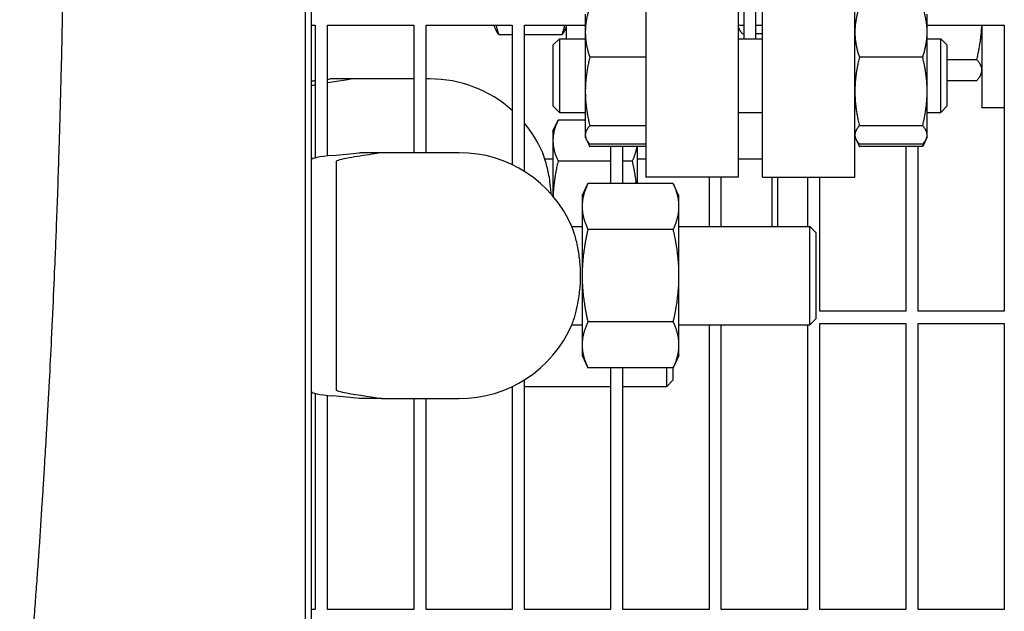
# Model space of a CAD drawing. Header units: inches. Extents: x 24 to 1128, y -69 to 748.
# Tile 642 of 656: x 743.04 to 753.05, y 610.51 to 616.52. Entities that reach past the tile are written whole.
import ezdxf

# ---------------------------------------------------------------- set-up
doc = ezdxf.new("R2010")
doc.units = ezdxf.units.IN
doc.header["$LTSCALE"] = 32
doc.header["$MEASUREMENT"] = 0
doc.layers.add('Visible (ANSI)', color=7, linetype='Continuous', lineweight=30)

msp = doc.modelspace()

# ---------------------------------------------------------------- linework, layer by layer
at = {"layer": 'Visible (ANSI)'}
for p, q in [((745.94651, 628.66844), (745.94651, 608.66853)), ((746.00901, 608.73103), (746.00901, 628.60594)), ((749.40563, 622.41853), (749.40563, 614.91853)), ((750.34563, 622.41853), (750.34563, 614.91853)), ((750.59013, 614.91853), (750.59013, 622.41853)), ((751.53013, 614.91853), (751.53013, 622.41853)), ((750.40513, 616.32732), (750.40513, 617.16844)), ((750.52513, 616.32732), (750.52513, 617.16844)), ((748.79113, 616.57732), (748.79113, 616.39427)), ((752.26413, 616.39427), (752.26413, 616.57732)), ((746.00901, 616.46353), (746.04813, 616.46353)), ((746.04813, 616.46353), (746.04813, 615.11616)), ((746.17313, 615.13528), (746.17313, 616.46353)), ((746.17313, 616.46353), (747.04813, 616.46353)), ((747.04813, 616.46353), (747.04813, 615.16853)), ((747.17313, 615.16853), (747.17313, 616.46353)), ((747.17313, 616.46353), (748.04813, 616.46353)), ((747.86663, 616.46353), (747.86663, 616.45254)), ((747.86663, 616.45254), (747.88307, 616.41728)), ((748.04813, 616.46353), (748.04813, 615.04629)), ((748.17313, 614.97751), (748.17313, 616.46353)), ((748.17313, 616.46353), (748.79113, 616.46353)), ((748.59563, 616.44182), (748.58419, 616.41728)), ((748.59563, 616.46353), (748.59563, 616.32732)), ((750.34563, 616.46353), (750.40513, 616.46353)), ((750.34563, 616.44182), (750.35137, 616.42952)), ((750.52513, 616.46353), (750.59013, 616.46353)), ((752.26413, 616.46353), (753.04813, 616.46353)), ((752.82063, 616.46353), (752.82063, 615.62817)), ((753.04813, 616.46353), (753.04813, 613.55728)), ((747.91172, 616.36958), (748.04813, 616.36958)), ((748.17313, 616.36958), (748.55555, 616.36958)), ((748.46513, 616.26482), (748.52763, 616.32732)), ((748.52763, 616.32732), (748.52763, 615.57732)), ((748.52763, 616.32732), (748.79113, 616.32732)), ((748.79113, 616.39427), (748.79113, 615.79056)), ((750.34563, 616.32732), (750.59013, 616.32732)), ((750.38572, 616.37942), (750.40513, 616.37942)), ((750.52513, 616.37942), (750.59013, 616.37942)), ((752.26413, 615.79056), (752.26413, 616.39427)), ((752.26413, 616.32732), (752.40263, 616.32732)), ((752.40263, 615.57732), (752.40263, 616.32732)), ((752.46513, 616.26482), (752.40263, 616.32732)), ((748.46513, 615.63982), (748.46513, 616.26482)), ((752.46513, 616.26482), (752.46513, 615.63982)), ((749.40563, 616.13911), (748.83622, 616.13911)), ((752.21905, 616.13911), (751.57522, 616.13911)), ((752.46513, 616.11571), (752.76877, 616.11571)), ((752.82063, 615.98377), (752.80881, 615.95841)), ((746.42547, 615.91853), (746.19915, 615.91853)), ((746.9624, 615.91853), (746.42547, 615.91853)), ((747.04813, 615.91853), (746.9624, 615.91853)), ((747.2124, 615.91853), (747.17313, 615.91853)), ((752.46513, 615.90083), (752.76877, 615.90083)), ((748.79113, 615.79056), (748.79113, 615.34862)), ((752.26413, 615.34862), (752.26413, 615.79056)), ((748.46513, 615.63982), (748.52763, 615.57732)), ((752.46513, 615.63982), (752.40263, 615.57732)), ((752.82063, 615.62405), (752.82063, 615.62817)), ((753.04813, 615.62405), (752.82063, 615.62405)), ((748.52763, 615.57732), (748.79113, 615.57732)), ((750.34563, 615.57732), (750.59013, 615.57732)), ((752.26413, 615.57732), (752.40263, 615.57732)), ((748.4624, 615.38753), (748.51413, 615.49846)), ((748.79113, 615.49876), (748.51427, 615.49876)), ((749.40563, 615.44201), (748.83622, 615.44201)), ((752.21905, 615.44201), (751.57522, 615.44201)), ((748.4624, 615.38753), (748.4624, 615.29097)), ((748.79113, 615.34862), (748.79113, 615.32732)), ((748.79113, 615.32732), (748.80141, 615.30528)), ((751.53013, 615.32732), (751.54041, 615.30528)), ((752.26413, 615.32732), (752.25385, 615.30528)), ((752.26413, 615.32732), (752.26413, 615.34862)), ((748.4624, 615.29097), (748.4624, 614.72694)), ((748.80141, 615.30528), (748.83622, 615.23064)), ((749.40563, 615.25523), (748.83622, 615.25523)), ((749.40563, 615.23064), (748.83622, 615.23064)), ((749.04813, 615.23064), (749.04813, 614.85672)), ((749.17313, 614.85672), (749.17313, 615.23064)), ((749.3214, 614.85672), (749.3214, 615.23064)), ((751.54041, 615.30528), (751.57522, 615.23064)), ((752.21905, 615.25523), (751.57522, 615.25523)), ((752.21905, 615.23064), (751.57522, 615.23064)), ((752.04813, 615.23064), (752.04813, 613.55728)), ((752.17313, 613.55728), (752.17313, 615.23064)), ((752.25385, 615.30528), (752.21905, 615.23064)), ((746.72207, 615.16853), (746.49575, 615.16853)), ((747.25901, 615.16853), (746.72207, 615.16853)), ((747.50901, 615.16853), (747.25901, 615.16853)), ((746.25901, 615.07148), (746.25901, 614.73152)), ((748.37958, 615.10603), (748.4624, 615.10603)), ((749.04813, 615.08319), (748.51427, 615.08319)), ((749.26954, 615.08319), (749.17313, 615.08319)), ((749.3214, 615.10603), (749.40563, 615.10603)), ((750.34563, 615.10603), (750.59013, 615.10603)), ((748.75901, 614.73103), (748.81762, 614.85672)), ((749.6844, 614.85672), (748.81762, 614.85672)), ((750.34563, 614.91853), (749.40563, 614.91853)), ((749.74301, 614.73103), (749.6844, 614.85672)), ((750.04813, 614.91853), (750.04813, 614.41853)), ((750.17313, 614.41853), (750.17313, 614.91853)), ((750.59013, 614.91853), (751.53013, 614.91853)), ((750.6881, 614.41853), (750.6881, 614.91853)), ((750.74365, 614.91853), (750.74365, 614.41853)), ((751.04813, 614.91853), (751.04813, 614.41853)), ((751.17313, 613.55728), (751.17313, 614.91853)), ((746.25901, 614.73152), (746.25901, 613.10554)), ((748.75901, 614.73103), (748.75901, 614.62218)), ((749.74301, 614.62218), (749.74301, 614.73103)), ((748.75901, 614.62218), (748.75901, 613.91853)), ((749.74301, 613.91853), (749.74301, 614.62218)), ((748.65465, 614.41853), (748.75901, 614.41853)), ((749.6844, 614.38763), (748.81762, 614.38763)), ((749.74301, 614.41853), (751.07151, 614.41853)), ((751.07151, 613.41853), (751.07151, 614.41853)), ((751.13401, 614.35603), (751.07151, 614.41853)), ((751.13401, 614.35603), (751.13401, 613.48103)), ((748.75901, 613.91853), (748.75901, 613.21488)), ((749.74301, 613.21488), (749.74301, 613.91853)), ((752.04813, 613.55728), (751.17313, 613.55728)), ((753.04813, 613.55728), (752.17313, 613.55728)), ((748.65465, 613.41853), (748.75901, 613.41853)), ((749.6844, 613.44943), (748.81762, 613.44943)), ((749.74301, 613.41853), (751.07151, 613.41853)), ((750.04813, 613.41853), (750.04813, 610.52603)), ((750.17313, 610.52603), (750.17313, 613.41853)), ((751.04813, 613.41853), (751.04813, 610.52603)), ((751.13401, 613.48103), (751.07151, 613.41853)), ((751.17313, 610.52603), (751.17313, 613.43228)), ((751.17313, 613.43228), (752.04813, 613.43228)), ((752.04813, 613.43228), (752.04813, 610.52603)), ((752.17313, 610.52603), (752.17313, 613.43228)), ((752.17313, 613.43228), (753.04813, 613.43228)), ((753.04813, 613.43228), (753.04813, 610.52603)), ((748.75901, 613.21488), (748.75901, 613.10603)), ((749.74301, 613.10603), (749.74301, 613.21488)), ((746.25901, 613.10554), (746.25901, 612.76558)), ((748.75901, 613.10603), (748.81762, 612.98034)), ((749.74301, 613.10603), (749.6844, 612.98034)), ((749.6844, 612.98034), (748.81762, 612.98034)), ((749.04813, 612.98034), (749.04813, 610.52603)), ((749.17313, 610.52603), (749.17313, 612.98034)), ((749.61937, 612.79353), (749.61937, 612.98034)), ((749.68187, 612.98034), (749.68187, 612.85603)), ((748.17313, 610.52603), (748.17313, 612.85955)), ((749.68187, 612.85603), (749.61937, 612.79353)), ((746.04813, 612.7209), (746.04813, 610.52603)), ((748.04813, 612.79077), (748.04813, 610.52603)), ((748.17313, 612.79353), (749.04813, 612.79353)), ((749.17313, 612.79353), (749.61937, 612.79353)), ((746.17313, 610.52603), (746.17313, 612.70178)), ((746.72207, 612.66853), (746.49575, 612.66853)), ((746.72207, 612.66853), (747.25901, 612.66853)), ((747.04813, 612.66853), (747.04813, 610.52603)), ((747.17313, 610.52603), (747.17313, 612.66853)), ((747.25901, 612.66853), (747.50901, 612.66853)), ((746.04813, 610.52603), (746.00901, 610.52603)), ((747.04813, 610.52603), (746.17313, 610.52603)), ((748.04813, 610.52603), (747.17313, 610.52603)), ((749.04813, 610.52603), (748.17313, 610.52603)), ((750.04813, 610.52603), (749.17313, 610.52603)), ((751.04813, 610.52603), (750.17313, 610.52603)), ((752.04813, 610.52603), (751.17313, 610.52603)), ((753.04813, 610.52603), (752.17313, 610.52603))]:
    msp.add_line(p, q, dxfattribs=at)
for centre, start, end in [((747.2124, 614.66853), 48.042221, 90), ((747.2124, 614.66853), 23.578178, 39.773204), ((747.50901, 613.91853), 23.578178, 90), ((747.50901, 613.91853), 270, 336.421822)]:
    msp.add_arc(centre, 1.25, start, end, dxfattribs=at)
for centre, major_axis, start_param, end_param in [((737.3124, 616.09843), (9.65, 0), 5.83492487, 5.84437284), ((737.3124, 616.09843), (9.65, 0), 5.87592692, 5.88278829), ((748.00901, 615.09733), (2, 0), 2.67410629, 3.14159265), ((737.60901, 615.34843), (-9.65, 0), 2.67410629, 2.74119564), ((748.00901, 612.73973), (-2, 0), 0, 0.46748636), ((737.60901, 612.48863), (9.65, 0), 0.40039701, 0.46748636)]:
    msp.add_ellipse(centre, major_axis=major_axis, ratio=0.04782887, start_param=start_param, end_param=end_param, dxfattribs=at)
for points, knots in [([(743.04457, 608.66853), (743.04457, 608.66853), (743.04457, 608.66853), (743.04457, 608.66853), (743.04458, 608.6686), (743.04564, 608.68014), (743.0477, 608.70259), (743.04836, 608.7097), (743.04911, 608.71794), (743.04997, 608.72729), (743.05001, 608.72777), (743.05005, 608.72825), (743.0501, 608.72873), (743.05195, 608.749), (743.05427, 608.77439), (743.05703, 608.80477), (743.05826, 608.81831), (743.05958, 608.83287), (743.06098, 608.8484), (743.0611, 608.84967), (743.06121, 608.85094), (743.06133, 608.85222), (743.06277, 608.86819), (743.0643, 608.88516), (743.06591, 608.90311), (743.06606, 608.90475), (743.06621, 608.9064), (743.06636, 608.90806), (743.06818, 608.92831), (743.0701, 608.94979), (743.07212, 608.97245), (743.07386, 608.99191), (743.07567, 609.01231), (743.07756, 609.03363), (743.07779, 609.03618), (743.07802, 609.03875), (743.07824, 609.04133), (743.08017, 609.06313), (743.08218, 609.08586), (743.08426, 609.10948), (743.08452, 609.11251), (743.08479, 609.11555), (743.08506, 609.11861), (743.08742, 609.14554), (743.08988, 609.1736), (743.09241, 609.20269), (743.09464, 609.22829), (743.09693, 609.25479), (743.09929, 609.28214), (743.09963, 609.28607), (743.09997, 609.29002), (743.10031, 609.29398), (743.10267, 609.32134), (743.10509, 609.34954), (743.10757, 609.37854), (743.10794, 609.38296), (743.10832, 609.38741), (743.1087, 609.39187), (743.11149, 609.42454), (743.11434, 609.4582), (743.11726, 609.49279), (743.11994, 609.52467), (743.12269, 609.55739), (743.12548, 609.59092), (743.12594, 609.59644), (743.1264, 609.60198), (743.12686, 609.60755), (743.12956, 609.63995), (743.1323, 609.6731), (743.13509, 609.70697), (743.13558, 609.71299), (743.13608, 609.71903), (743.13658, 609.72509), (743.13846, 609.74805), (743.14036, 609.77133), (743.14229, 609.79492), (743.14346, 609.80931), (743.14464, 609.82382), (743.14582, 609.83844), (743.14899, 609.87751), (743.1522, 609.91744), (743.15545, 609.9582), (743.15601, 609.96512), (743.15656, 609.97206), (743.15711, 609.97902), (743.16009, 610.01637), (743.1631, 610.05436), (743.16613, 610.09297), (743.16671, 610.10034), (743.16729, 610.10773), (743.16787, 610.11515), (743.17092, 610.15402), (743.17399, 610.1935), (743.17709, 610.23359), (743.1808, 610.28154), (743.18455, 610.33047), (743.18833, 610.38031), (743.18895, 610.38855), (743.18958, 610.39681), (743.19021, 610.4051), (743.19338, 610.44704), (743.19657, 610.4896), (743.19978, 610.53272), (743.20043, 610.54135), (743.20107, 610.55), (743.20171, 610.55867), (743.20454, 610.59671), (743.20737, 610.63517), (743.21021, 610.67401), (743.21575, 610.74971), (743.22133, 610.82716), (743.22694, 610.90618), (743.2276, 610.91553), (743.22826, 610.9249), (743.22893, 610.93429), (743.23348, 610.99877), (743.23806, 611.06427), (743.24263, 611.13067), (743.24319, 611.13879), (743.24375, 611.14692), (743.2443, 611.15507), (743.24441, 611.15664), (743.24452, 611.1582), (743.24463, 611.15977), (743.25452, 611.30409), (743.26445, 611.45305), (743.27429, 611.60594), (743.27494, 611.61608), (743.2756, 611.62624), (743.27625, 611.63642), (743.277, 611.64806), (743.27774, 611.65971), (743.27849, 611.67139), (743.28238, 611.73235), (743.28625, 611.79394), (743.29011, 611.85613), (743.29075, 611.86639), (743.29139, 611.87666), (743.29202, 611.88696), (743.29306, 611.90372), (743.29409, 611.92052), (743.29512, 611.93737), (743.3008, 612.02994), (743.30644, 612.12378), (743.31201, 612.21877), (743.31279, 612.23209), (743.31357, 612.24544), (743.31435, 612.25881), (743.3167, 612.29896), (743.31903, 612.33933), (743.32135, 612.37991), (743.32194, 612.39021), (743.32253, 612.40052), (743.32312, 612.41084), (743.32766, 612.49073), (743.33216, 612.57138), (743.33661, 612.65273), (743.33717, 612.66299), (743.33773, 612.67326), (743.33829, 612.68354), (743.34027, 612.71992), (743.34224, 612.75644), (743.3442, 612.7931), (743.35167, 612.93302), (743.35898, 613.07514), (743.3661, 613.219), (743.36659, 613.22892), (743.36708, 613.23885), (743.36757, 613.24879), (743.36989, 613.29599), (743.37219, 613.34338), (743.37446, 613.39093), (743.37638, 613.43107), (743.37829, 613.47135), (743.38018, 613.51177), (743.38063, 613.5214), (743.38108, 613.53104), (743.38153, 613.54068), (743.38871, 613.69506), (743.39565, 613.85137), (743.4023, 614.00914), (743.40363, 614.0406), (743.40495, 614.07214), (743.40625, 614.10374), (743.40662, 614.11269), (743.40699, 614.12164), (743.40736, 614.1306), (743.41106, 614.22056), (743.41466, 614.31106), (743.41818, 614.402), (743.41851, 614.41054), (743.41883, 614.41907), (743.41916, 614.42761), (743.42193, 614.49969), (743.42463, 614.57205), (743.42727, 614.64463), (743.4317, 614.76617), (743.43595, 614.88855), (743.44002, 615.01163), (743.44027, 615.01924), (743.44052, 615.02684), (743.44077, 615.03445), (743.4436, 615.12077), (743.44635, 615.20741), (743.449, 615.29432), (743.44928, 615.30371), (743.44957, 615.31311), (743.44985, 615.32251), (743.45006, 615.32955), (743.45028, 615.3366), (743.45049, 615.34365), (743.45145, 615.37554), (743.45239, 615.40747), (743.45332, 615.43944), (743.4583, 615.61005), (743.46291, 615.78181), (743.46714, 615.95439), (743.46714, 615.95463), (743.46715, 615.95486), (743.46715, 615.9551), (743.46729, 615.96072), (743.46743, 615.96635), (743.46757, 615.97197), (743.47001, 616.07261), (743.47233, 616.17358), (743.47452, 616.27482), (743.47463, 616.28003), (743.47474, 616.28524), (743.47486, 616.29045), (743.47724, 616.40169), (743.47947, 616.51324), (743.48153, 616.625), (743.48335, 616.72403), (743.48505, 616.82334), (743.48661, 616.92284), (743.48667, 616.92669), (743.48673, 616.93055), (743.48679, 616.9344), (743.48843, 617.03935), (743.48993, 617.14449), (743.49127, 617.24972), (743.49131, 617.25288), (743.49135, 617.25605), (743.49139, 617.25921), (743.49158, 617.27353), (743.49175, 617.28785), (743.49193, 617.30218), (743.49442, 617.50464), (743.49637, 617.7078), (743.49776, 617.91136), (743.49777, 617.91307), (743.49778, 617.91478), (743.49779, 617.91649), (743.49794, 617.93905), (743.49809, 617.96161), (743.49823, 617.98418), (743.49877, 618.0711), (743.4992, 618.15814), (743.49953, 618.24525), (743.49954, 618.24627), (743.49954, 618.24729), (743.49954, 618.24831), (743.50007, 618.388), (743.50034, 618.52785), (743.50034, 618.66767), (743.50034, 618.66796), (743.50034, 618.66824), (743.50034, 618.66853)], [0.713930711, 0.713930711, 0.713930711, 0.713930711, 0.713969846, 0.713969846, 0.713969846, 0.725801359, 0.725801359, 0.725801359, 0.729553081, 0.729553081, 0.729553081, 0.729743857, 0.729743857, 0.729743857, 0.737777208, 0.737777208, 0.737777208, 0.741356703, 0.741356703, 0.741356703, 0.741648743, 0.741648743, 0.741648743, 0.745295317, 0.745295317, 0.745295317, 0.745628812, 0.745628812, 0.745628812, 0.749705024, 0.749705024, 0.749705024, 0.753203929, 0.753203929, 0.753203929, 0.75362309, 0.75362309, 0.75362309, 0.757164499, 0.757164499, 0.757164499, 0.757618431, 0.757618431, 0.757618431, 0.761618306, 0.761618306, 0.761618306, 0.765138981, 0.765138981, 0.765138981, 0.765644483, 0.765644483, 0.765644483, 0.76913415, 0.76913415, 0.76913415, 0.769666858, 0.769666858, 0.769666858, 0.773564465, 0.773564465, 0.773564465, 0.777155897, 0.777155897, 0.777155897, 0.777747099, 0.777747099, 0.777747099, 0.781189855, 0.781189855, 0.781189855, 0.781801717, 0.781801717, 0.781801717, 0.78411726, 0.78411726, 0.78411726, 0.78552925, 0.78552925, 0.78552925, 0.789302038, 0.789302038, 0.789302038, 0.789942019, 0.789942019, 0.789942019, 0.793376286, 0.793376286, 0.793376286, 0.794031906, 0.794031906, 0.794031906, 0.797468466, 0.797468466, 0.797468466, 0.801579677, 0.801579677, 0.801579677, 0.802259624, 0.802259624, 0.802259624, 0.805699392, 0.805699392, 0.805699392, 0.806387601, 0.806387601, 0.806387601, 0.809406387, 0.809406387, 0.809406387, 0.815288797, 0.815288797, 0.815288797, 0.815984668, 0.815984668, 0.815984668, 0.820762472, 0.820762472, 0.820762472, 0.821346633, 0.821346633, 0.821346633, 0.821459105, 0.821459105, 0.821459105, 0.831801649, 0.831801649, 0.831801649, 0.832487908, 0.832487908, 0.832487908, 0.833272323, 0.833272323, 0.833272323, 0.837366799, 0.837366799, 0.837366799, 0.838042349, 0.838042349, 0.838042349, 0.839142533, 0.839142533, 0.839142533, 0.845188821, 0.845188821, 0.845188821, 0.846036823, 0.846036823, 0.846036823, 0.848583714, 0.848583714, 0.848583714, 0.849230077, 0.849230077, 0.849230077, 0.854232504, 0.854232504, 0.854232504, 0.854863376, 0.854863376, 0.854863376, 0.857096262, 0.857096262, 0.857096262, 0.865620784, 0.865620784, 0.865620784, 0.866208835, 0.866208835, 0.866208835, 0.869001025, 0.869001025, 0.869001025, 0.871358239, 0.871358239, 0.871358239, 0.87191972, 0.87191972, 0.87191972, 0.880908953, 0.880908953, 0.880908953, 0.882701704, 0.882701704, 0.882701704, 0.883209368, 0.883209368, 0.883209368, 0.888306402, 0.888306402, 0.888306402, 0.888784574, 0.888784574, 0.888784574, 0.892820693, 0.892820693, 0.892820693, 0.899578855, 0.899578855, 0.899578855, 0.899996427, 0.899996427, 0.899996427, 0.904732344, 0.904732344, 0.904732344, 0.905244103, 0.905244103, 0.905244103, 0.905627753, 0.905627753, 0.905627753, 0.907363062, 0.907363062, 0.907363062, 0.916623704, 0.916623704, 0.916623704, 0.916636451, 0.916636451, 0.916636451, 0.916938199, 0.916938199, 0.916938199, 0.922336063, 0.922336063, 0.922336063, 0.922613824, 0.922613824, 0.922613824, 0.928542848, 0.928542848, 0.928542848, 0.933796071, 0.933796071, 0.933796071, 0.933999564, 0.933999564, 0.933999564, 0.939540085, 0.939540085, 0.939540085, 0.939706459, 0.939706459, 0.939706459, 0.940460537, 0.940460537, 0.940460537, 0.951115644, 0.951115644, 0.951115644, 0.951205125, 0.951205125, 0.951205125, 0.952385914, 0.952385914, 0.952385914, 0.956933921, 0.956933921, 0.956933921, 0.956987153, 0.956987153, 0.956987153, 0.964280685, 0.964280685, 0.964280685, 0.964295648, 0.964295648, 0.964295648, 0.964295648]), ([(746.42547, 615.91853), (746.40381, 615.91465), (746.38079, 615.91079), (746.29662, 615.89719), (746.23216, 615.8877), (746.17313, 615.87841)], [17.2484823, 17.2484823, 17.2484823, 17.2484823, 17.85463169, 17.85463169, 19.38901428, 19.38901428, 19.38901428, 19.38901428]), ([(746.72207, 615.16853), (746.70042, 615.16465), (746.6774, 615.16079), (746.57588, 615.14439), (746.49136, 615.13226), (746.33844, 615.10682), (746.27259, 615.09327), (746.26087, 615.07999)], [17.24883005, 17.24883005, 17.24883005, 17.24883005, 17.85490991, 17.85490991, 19.83059007, 19.83059007, 22.11128903, 22.11128903, 22.11128903, 22.11128903]), ([(748.44437, 614.74774), (748.44407, 614.75334), (748.44374, 614.75892), (748.44095, 614.80193), (748.43715, 614.83828), (748.42411, 614.93146), (748.41303, 614.98419), (748.39016, 615.07392), (748.37859, 615.10991), (748.36259, 615.15675), (748.35805, 615.16853), (748.35805, 615.16853)], [-1.81429157, -1.81429157, -1.81429157, -1.81429157, -1.77097383, -1.77097383, -1.47957888, -1.47957888, -0.98632316, -0.98632316, -0.47831547, -0.47831547, 0, 0, 0, 0]), ([(748.65465, 613.41853), (748.65465, 613.41853), (748.65724, 613.42533), (748.66712, 613.45325), (748.67475, 613.4755), (748.69273, 613.53578), (748.70312, 613.57473), (748.72209, 613.66579), (748.73047, 613.71772), (748.73863, 613.80041), (748.74061, 613.82818), (748.74263, 613.87645), (748.74307, 613.89667), (748.74311, 613.93676), (748.74274, 613.95658), (748.74091, 614.00355), (748.7391, 614.03045), (748.73176, 614.10866), (748.72435, 614.15753), (748.70522, 614.25479), (748.69309, 614.30036), (748.67175, 614.3713), (748.66279, 614.39625), (748.65585, 614.41534), (748.65468, 614.41854), (748.65468, 614.41854)], [-8.06285876, -8.06285876, -8.06285876, -8.06285876, -7.69970356, -7.69970356, -7.3009728, -7.3009728, -6.86791992, -6.86791992, -6.42313067, -6.42313067, -6.20646758, -6.20646758, -6.05214122, -6.05214122, -5.9009195, -5.9009195, -5.6915643, -5.6915643, -5.27828854, -5.27828854, -4.78026163, -4.78026163, -4.28262045, -4.28262045, -4.03199162, -4.03199162, -4.03199162, -4.03199162]), ([(746.26087, 612.75707), (746.26754, 612.74951), (746.29169, 612.74195), (746.41799, 612.71368), (746.59287, 612.69167), (746.72207, 612.66853)], [0.22095062, 0.22095062, 0.22095062, 0.22095062, 1.4278888, 1.4278888, 4.83429221, 4.83429221, 4.83429221, 4.83429221])]:
    msp.add_open_spline(points, degree=3, knots=knots, dxfattribs=at)
for points, weights in [([(748.83622, 616.64942), (748.79113, 616.51268), (748.79113, 616.39427)], [1, 1.0379548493, 1]), ([(751.57522, 616.64942), (751.53013, 616.51268), (751.53013, 616.39427)], [1, 1.0379548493, 1]), ([(752.26413, 616.39427), (752.26413, 616.51268), (752.21905, 616.64942)], [1, 1.0379548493, 1]), ([(747.88388, 616.46353), (747.89437, 616.41858), (747.91172, 616.36958)], [1.01781033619, 1.01427122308, 1]), ([(748.55555, 616.36958), (748.5729, 616.41858), (748.58338, 616.46353)], [1, 1.01427122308, 1.01781033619]), ([(750.34563, 616.44403), (750.3554, 616.41377), (750.38572, 616.37942)], [1.01693131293, 1.02520879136, 1]), ([(752.76877, 616.11571), (752.8137, 616.30185), (752.81965, 616.46353)], [1, 1.03271291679, 1.00903594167]), ([(747.91172, 616.36958), (747.8937, 616.39449), (747.88307, 616.41728)], [1, 1.01482964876, 1.01807087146]), ([(748.58419, 616.41728), (748.57356, 616.39449), (748.55555, 616.36958)], [1.01807087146, 1.01482964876, 1]), ([(748.79113, 616.39427), (748.79113, 616.27585), (748.83622, 616.13911)], [1, 1.0379548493, 1]), ([(751.53013, 616.39427), (751.53013, 616.27585), (751.57522, 616.13911)], [1, 1.0379548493, 1]), ([(752.21905, 616.13911), (752.26413, 616.27585), (752.26413, 616.39427)], [1, 1.0379548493, 1]), ([(748.83622, 616.13911), (748.79113, 615.95232), (748.79113, 615.79056)], [1, 1.0379548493, 1]), ([(751.57522, 616.13911), (751.53013, 615.95232), (751.53013, 615.79056)], [1, 1.0379548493, 1]), ([(752.26413, 615.79056), (752.26413, 615.95232), (752.21905, 616.13911)], [1, 1.0379548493, 1]), ([(752.82063, 616.00827), (752.82063, 616.05814), (752.76877, 616.11571)], [1, 1.0379548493, 1]), ([(752.76877, 615.90083), (752.82063, 615.95841), (752.82063, 616.00827)], [1, 1.0379548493, 1]), ([(748.79113, 615.79056), (748.79113, 615.6288), (748.83622, 615.44201)], [1, 1.0379548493, 1]), ([(751.53013, 615.79056), (751.53013, 615.6288), (751.57522, 615.44201)], [1, 1.0379548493, 1]), ([(752.21905, 615.44201), (752.26413, 615.6288), (752.26413, 615.79056)], [1, 1.0379548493, 1]), ([(748.51427, 615.49876), (748.4624, 615.38741), (748.4624, 615.29097)], [1, 1.0379548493, 1]), ([(748.51413, 615.49846), (748.5142, 615.49861), (748.51427, 615.49876)], [1.00009950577, 1.00004981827, 1]), ([(748.83622, 615.44201), (748.79113, 615.39196), (748.79113, 615.34862)], [1, 1.0379548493, 1]), ([(751.57522, 615.44201), (751.53013, 615.39196), (751.53013, 615.34862)], [1, 1.0379548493, 1]), ([(752.26413, 615.34862), (752.26413, 615.39196), (752.21905, 615.44201)], [1, 1.0379548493, 1]), ([(748.79113, 615.34862), (748.79113, 615.30528), (748.83622, 615.25523)], [1, 1.0379548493, 1]), ([(751.53013, 615.34862), (751.53013, 615.30528), (751.57522, 615.25523)], [1, 1.0379548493, 1]), ([(752.21905, 615.25523), (752.26413, 615.30528), (752.26413, 615.34862)], [1, 1.0379548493, 1]), ([(748.4624, 615.29097), (748.4624, 615.19454), (748.51427, 615.08319)], [1, 1.0379548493, 1]), ([(748.81515, 615.28162), (748.82395, 615.25695), (748.83622, 615.23064)], [1.01477953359, 1.01005189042, 1]), ([(749.26954, 615.08319), (749.30611, 615.1617), (749.31672, 615.23064)], [1, 1.02646357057, 1.01602431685]), ([(751.55415, 615.28162), (751.56295, 615.25695), (751.57522, 615.23064)], [1.01477953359, 1.01005189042, 1]), ([(752.21905, 615.23064), (752.23132, 615.25695), (752.24012, 615.28162)], [1, 1.01005189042, 1.01477953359]), ([(748.51427, 615.08319), (748.46967, 614.89188), (748.46348, 614.72568)], [1, 1.03246718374, 1.00938847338]), ([(749.31006, 614.85672), (749.2974, 614.9637), (749.26954, 615.08319)], [1.01891859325, 1.02003405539, 1]), ([(748.81762, 614.85672), (748.75901, 614.73103), (748.75901, 614.62218)], [1, 1.0379548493, 1]), ([(749.74301, 614.62218), (749.74301, 614.73103), (749.6844, 614.85672)], [1, 1.0379548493, 1]), ([(748.75901, 614.62218), (748.75901, 614.51332), (748.81762, 614.38763)], [1, 1.0379548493, 1]), ([(749.6844, 614.38763), (749.74301, 614.51332), (749.74301, 614.62218)], [1, 1.0379548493, 1]), ([(748.81762, 614.38763), (748.75901, 614.13624), (748.75901, 613.91853)], [1, 1.0379548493, 1]), ([(749.74301, 613.91853), (749.74301, 614.13624), (749.6844, 614.38763)], [1, 1.0379548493, 1]), ([(748.75901, 613.91853), (748.75901, 613.70082), (748.81762, 613.44943)], [1, 1.0379548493, 1]), ([(749.6844, 613.44943), (749.74301, 613.70082), (749.74301, 613.91853)], [1, 1.0379548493, 1]), ([(748.81762, 613.44943), (748.75901, 613.32374), (748.75901, 613.21488)], [1, 1.0379548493, 1]), ([(749.74301, 613.21488), (749.74301, 613.32374), (749.6844, 613.44943)], [1, 1.0379548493, 1]), ([(748.75901, 613.21488), (748.75901, 613.10603), (748.81762, 612.98034)], [1, 1.0379548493, 1]), ([(749.6844, 612.98034), (749.74301, 613.10603), (749.74301, 613.21488)], [1, 1.0379548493, 1])]:
    msp.add_rational_spline(points, weights, degree=2, dxfattribs=at)
for points in [[(746.04814, 615.85676), (746.0336, 615.85381), (746.02043, 615.85087), (746.00902, 615.84794)], [(746.26087, 615.07999), (746.25959, 615.07854), (746.25901, 615.0757), (746.25901, 615.07148)], [(746.25901, 612.76558), (746.25901, 612.76136), (746.25959, 612.75853), (746.26087, 612.75707)]]:
    msp.add_open_spline(points, degree=3, dxfattribs=at)

doc.saveas('drawing.dxf')
